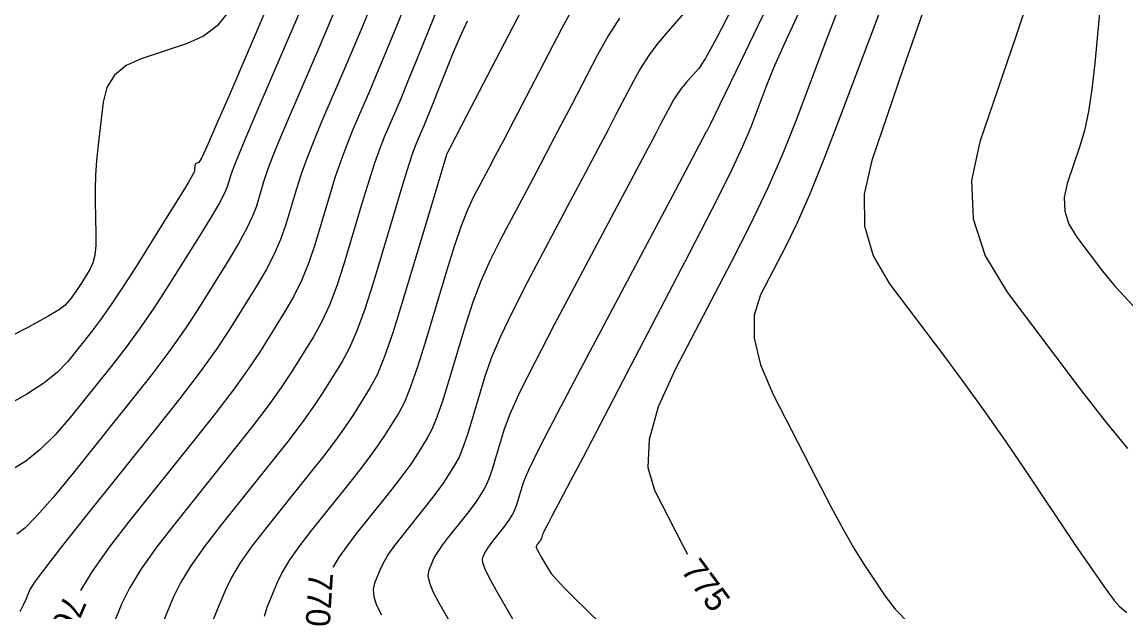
# Model space of a CAD drawing. Extents: x 2082232 to 2083549, y 592624 to 593832.
# Drawn here: x 2082963.13 to 2082995.04, y 593456.7 to 593473.74 of the extents above; entities that cross this region are included whole.
import ezdxf

# ---------------------------------------------------------------- set-up
doc = ezdxf.new("R2010")
doc.units = 0
doc.layers.add('DT_X_Contour_Major', color=7, linetype='Continuous')
doc.layers.add('DT_X_Contour_Minor', color=7, linetype='Continuous')

msp = doc.modelspace()

# ---------------------------------------------------------------- linework, layer by layer
at = {"layer": 'DT_X_Contour_Major'}
for points in [[(2082974.271, 593474.412), (2082973.933, 593473.575), (2082973.639, 593472.855), (2082973.389, 593472.254), (2082973.184, 593471.771), (2082972.697, 593470.639), (2082972.517, 593470.201), (2082972.344, 593469.737), (2082972.176, 593469.246), (2082972.015, 593468.728), (2082971.592, 593467.312), (2082971.419, 593466.793), (2082971.219, 593466.299), (2082970.99, 593465.829), (2082970.733, 593465.383), (2082970.011, 593464.228), (2082969.689, 593463.742), (2082969.263, 593463.151), (2082968.734, 593462.455), (2082968.101, 593461.655), (2082966.276, 593459.38), (2082965.652, 593458.573), (2082965.151, 593457.86), (2082964.819, 593457.319)], [(2082969.104, 593474.038), (2082968.771, 593473.638), (2082968.373, 593473.333), (2082967.908, 593473.122), (2082966.58, 593472.686), (2082966.138, 593472.485), (2082965.807, 593472.209), (2082965.586, 593471.858), (2082965.477, 593471.432), (2082965.333, 593470.196), (2082965.288, 593469.746), (2082965.257, 593469.323), (2082965.243, 593468.928), (2082965.245, 593468.561), (2082965.27, 593467.616), (2082965.266, 593467.288), (2082965.238, 593467.011), (2082965.183, 593466.786), (2082965.104, 593466.613), (2082964.858, 593466.219), (2082964.769, 593466.08), (2082964.688, 593465.959), (2082964.615, 593465.855), (2082964.549, 593465.768), (2082964.382, 593465.561), (2082964.22, 593465.438), (2082963.861, 593465.225), (2082963.303, 593464.923), (2082962.547, 593464.531)], [(2082986.715, 593474.094), (2082986.376, 593473.221), (2082985.489, 593470.862), (2082985.123, 593469.943), (2082984.689, 593468.958), (2082984.188, 593467.905), (2082983.619, 593466.785), (2082982.013, 593463.708), (2082981.524, 593462.624), (2082981.261, 593461.681), (2082981.224, 593460.879), (2082981.413, 593460.218), (2082982.22, 593458.641), (2082982.363, 593458.375)], [(2082980.401, 593473.86), (2082980.071, 593473.344), (2082979.768, 593472.802), (2082979.001, 593471.326), (2082978.71, 593470.767), (2082978.412, 593470.199), (2082978.108, 593469.622), (2082977.797, 593469.035), (2082976.959, 593467.458), (2082976.661, 593466.862), (2082976.395, 593466.258), (2082976.161, 593465.647), (2082975.959, 593465.027), (2082975.462, 593463.363), (2082975.283, 593462.792), (2082975.121, 593462.328), (2082974.974, 593461.971), (2082974.842, 593461.72), (2082974.513, 593461.193), (2082974.366, 593460.972), (2082974.172, 593460.702), (2082973.931, 593460.385), (2082973.642, 593460.02), (2082972.81, 593458.983), (2082972.526, 593458.615), (2082972.297, 593458.29), (2082972.124, 593458.007), (2082972.116, 593457.992)]]:
    msp.add_lwpolyline(points, dxfattribs=at)
at = {"layer": 'DT_X_Contour_Minor'}
for points in [[(2082986.385, 593477.732), (2082984.414, 593473.658), (2082983.766, 593472.32), (2082983.303, 593471.364), (2082983.023, 593470.788), (2082982.928, 593470.594), (2082982.919, 593470.584), (2082982.916, 593470.58), (2082982.913, 593470.576), (2082982.911, 593470.572), (2082982.908, 593470.568), (2082982.902, 593470.556), (2082982.026, 593468.905), (2082979.281, 593463.735), (2082978.596, 593462.435), (2082978.092, 593461.456), (2082977.768, 593460.798), (2082977.625, 593460.461), (2082977.484, 593459.989), (2082977.433, 593459.827), (2082977.387, 593459.695), (2082977.345, 593459.593), (2082977.308, 593459.522), (2082977.214, 593459.373), (2082977.173, 593459.31), (2082977.118, 593459.233), (2082977.049, 593459.143), (2082976.967, 593459.04), (2082976.731, 593458.745), (2082976.65, 593458.641), (2082976.585, 593458.548), (2082976.536, 593458.468), (2082976.503, 593458.4), (2082976.435, 593458.234), (2082976.44, 593458.132), (2082976.507, 593457.949), (2082976.636, 593457.685), (2082976.827, 593457.341), (2082977.418, 593456.316)], [(2082975.831, 593475.861), (2082974.881, 593473.501), (2082974.554, 593472.692), (2082974.286, 593472.034), (2082974.077, 593471.526), (2082973.926, 593471.17), (2082973.604, 593470.421), (2082973.473, 593470.092), (2082973.323, 593469.667), (2082973.154, 593469.146), (2082972.965, 593468.528), (2082972.435, 593466.754), (2082972.231, 593466.123), (2082972.016, 593465.562), (2082971.791, 593465.072), (2082971.555, 593464.65), (2082970.912, 593463.621), (2082970.624, 593463.188), (2082970.245, 593462.661), (2082969.773, 593462.041), (2082969.209, 593461.328), (2082967.583, 593459.3), (2082967.027, 593458.582), (2082966.58, 593457.946), (2082966.242, 593457.393), (2082966.012, 593456.923), (2082965.544, 593455.781)], [(2082971.304, 593474.38), (2082970.958, 593473.573), (2082969.977, 593471.293), (2082969.65, 593470.528), (2082969.405, 593469.946), (2082969.244, 593469.545), (2082969.164, 593469.327), (2082969.062, 593468.986), (2082968.984, 593468.802), (2082968.826, 593468.507), (2082968.587, 593468.1), (2082968.268, 593467.581), (2082967.31, 593466.048), (2082966.941, 593465.476), (2082966.55, 593464.91), (2082966.139, 593464.349), (2082965.706, 593463.795), (2082964.525, 593462.322), (2082964.087, 593461.814), (2082963.66, 593461.392), (2082963.245, 593461.057), (2082962.839, 593460.809)], [(2082988.119, 593474.573), (2082986.783, 593471.02), (2082986.31, 593469.787), (2082985.892, 593468.754), (2082985.53, 593467.92), (2082985.223, 593467.286), (2082984.479, 593465.86), (2082984.292, 593465.28), (2082984.291, 593464.607), (2082984.475, 593463.843), (2082984.844, 593462.987), (2082986.074, 593460.582), (2082986.507, 593459.75), (2082986.883, 593459.056), (2082987.202, 593458.501), (2082987.463, 593458.084), (2082988.083, 593457.158), (2082988.372, 593456.786), (2082988.776, 593456.366)], [(2082992.201, 593474.369), (2082991.856, 593473.326), (2082990.82, 593470.288), (2082990.577, 593469.162), (2082990.628, 593468.061), (2082990.971, 593466.988), (2082991.606, 593465.94), (2082993.691, 593463.18), (2082994.431, 593462.223), (2082995.086, 593461.42)], [(2082994.338, 593474.651), (2082994.138, 593472.548), (2082994.055, 593471.808), (2082993.956, 593471.163), (2082993.841, 593470.613), (2082993.711, 593470.16), (2082993.341, 593469.077), (2082993.255, 593468.676), (2082993.273, 593468.284), (2082993.395, 593467.901), (2082993.622, 593467.528), (2082994.365, 593466.545), (2082994.729, 593466.109), (2082995.264, 593465.54)], [(2082970.241, 593474.231), (2082969.127, 593471.643), (2082968.758, 593470.793), (2082968.489, 593470.184), (2082968.317, 593469.815), (2082968.244, 593469.687), (2082968.182, 593469.666), (2082968.161, 593469.657), (2082968.145, 593469.644), (2082968.135, 593469.627), (2082968.129, 593469.607), (2082968.123, 593469.548), (2082968.121, 593469.527), (2082968.119, 593469.507), (2082968.118, 593469.489), (2082968.118, 593469.471), (2082968.12, 593469.427), (2082968.073, 593469.337), (2082967.934, 593469.103), (2082967.701, 593468.723), (2082967.374, 593468.199), (2082966.379, 593466.606), (2082966.021, 593466.044), (2082965.693, 593465.552), (2082965.395, 593465.132), (2082965.127, 593464.781), (2082964.453, 593463.941), (2082964.154, 593463.626), (2082963.761, 593463.309), (2082963.274, 593462.99), (2082962.693, 593462.67)], [(2082972.283, 593474.345), (2082971.999, 593473.671), (2082971.7, 593472.973), (2082970.884, 593471.075), (2082970.606, 593470.419), (2082970.385, 593469.876), (2082970.221, 593469.445), (2082970.114, 593469.127), (2082969.906, 593468.428), (2082969.796, 593468.133), (2082969.623, 593467.771), (2082969.388, 593467.343), (2082969.09, 593466.848), (2082968.211, 593465.441), (2082967.843, 593464.881), (2082967.4, 593464.255), (2082966.88, 593463.564), (2082966.285, 593462.808), (2082964.596, 593460.703), (2082964.021, 593460.001), (2082963.56, 593459.475), (2082963.215, 593459.124), (2082962.986, 593458.949)], [(2082973.242, 593474.284), (2082972.961, 593473.6), (2082972.694, 593472.963), (2082972.442, 593472.372), (2082971.79, 593470.857), (2082971.562, 593470.31), (2082971.364, 593469.806), (2082971.199, 593469.346), (2082971.064, 593468.927), (2082970.749, 593467.87), (2082970.608, 593467.463), (2082970.421, 593467.035), (2082970.189, 593466.586), (2082969.912, 593466.116), (2082969.111, 593464.835), (2082968.754, 593464.296), (2082968.281, 593463.641), (2082967.694, 593462.869), (2082966.993, 593461.982), (2082964.969, 593459.459), (2082964.299, 593458.618), (2082963.808, 593457.986), (2082963.496, 593457.564), (2082963.362, 593457.351), (2082963.244, 593457.062), (2082963.178, 593456.919), (2082963.069, 593456.707)], [(2082977.675, 593474.292), (2082975.981, 593471.033), (2082975.496, 593470.1), (2082975.43, 593469.974), (2082975.412, 593469.94), (2082975.371, 593469.813), (2082975.264, 593469.46), (2082975.089, 593468.879), (2082974.848, 593468.071), (2082974.114, 593465.612), (2082973.85, 593464.769), (2082973.61, 593464.084), (2082973.393, 593463.556), (2082973.199, 593463.185), (2082972.713, 593462.407), (2082972.495, 593462.08), (2082972.209, 593461.682), (2082971.852, 593461.213), (2082971.426, 593460.674), (2082970.196, 593459.142), (2082969.776, 593458.599), (2082969.439, 593458.118), (2082969.183, 593457.7), (2082969.009, 593457.345), (2082968.656, 593456.482)], [(2082979.124, 593474.268), (2082978.722, 593473.547), (2082977.7, 593471.582), (2082977.345, 593470.9), (2082977.046, 593470.326), (2082976.802, 593469.861), (2082976.613, 593469.505), (2082976.186, 593468.699), (2082976.016, 593468.338), (2082975.829, 593467.859), (2082975.625, 593467.263), (2082975.403, 593466.549), (2082974.788, 593464.488), (2082974.567, 593463.781), (2082974.365, 593463.206), (2082974.183, 593462.763), (2082974.021, 593462.453), (2082973.613, 593461.8), (2082973.431, 593461.526), (2082973.19, 593461.192), (2082972.891, 593460.799), (2082972.534, 593460.347), (2082971.503, 593459.062), (2082971.151, 593458.607), (2082970.868, 593458.204), (2082970.654, 593457.854), (2082970.508, 593457.556), (2082970.212, 593456.832), (2082970.129, 593456.571)], [(2082982.458, 593474.22), (2082981.739, 593473.408), (2082981.479, 593473.095), (2082981.239, 593472.766), (2082981.017, 593472.42), (2082980.815, 593472.057), (2082980.301, 593471.069), (2082980.074, 593470.635), (2082979.778, 593470.073), (2082979.414, 593469.383), (2082978.98, 593468.566), (2082977.733, 593466.217), (2082977.306, 593465.386), (2082976.961, 593464.658), (2082976.697, 593464.031), (2082976.514, 593463.505), (2082976.136, 593462.238), (2082976, 593461.804), (2082975.876, 593461.45), (2082975.764, 593461.178), (2082975.664, 593460.987), (2082975.414, 593460.586), (2082975.302, 593460.418), (2082975.154, 593460.213), (2082974.97, 593459.971), (2082974.751, 593459.693), (2082974.117, 593458.904), (2082973.901, 593458.624), (2082973.727, 593458.376), (2082973.595, 593458.161), (2082973.505, 593457.978), (2082973.323, 593457.533), (2082973.284, 593457.351), (2082973.304, 593457.138), (2082973.383, 593456.894), (2082973.521, 593456.62)], [(2082983.629, 593474.102), (2082983.2, 593473.263), (2082982.888, 593472.698), (2082982.693, 593472.407), (2082982.329, 593471.996), (2082982.198, 593471.838), (2082982.076, 593471.671), (2082981.964, 593471.496), (2082981.862, 593471.313), (2082981.601, 593470.812), (2082981.438, 593470.502), (2082981.145, 593469.946), (2082980.72, 593469.144), (2082980.164, 593468.097), (2082978.507, 593464.976), (2082977.951, 593463.911), (2082977.526, 593463.057), (2082977.232, 593462.414), (2082977.069, 593461.983), (2082976.81, 593461.113), (2082976.717, 593460.815), (2082976.632, 593460.573), (2082976.555, 593460.386), (2082976.486, 593460.255), (2082976.314, 593459.979), (2082976.237, 593459.864), (2082976.136, 593459.723), (2082976.01, 593459.557), (2082975.859, 593459.366), (2082975.424, 593458.824), (2082975.275, 593458.632), (2082975.156, 593458.462), (2082975.066, 593458.315), (2082975.004, 593458.189), (2082974.879, 593457.884), (2082974.862, 593457.741), (2082974.906, 593457.543), (2082975.01, 593457.29), (2082975.174, 593456.98), (2082975.692, 593456.081)], [(2082989.26, 593474.279), (2082988.94, 593473.37), (2082988.606, 593472.402), (2082987.7, 593469.746), (2082987.477, 593468.776), (2082987.488, 593467.858), (2082987.732, 593466.992), (2082988.211, 593466.178), (2082989.798, 593464.078), (2082990.387, 593463.285), (2082990.967, 593462.484), (2082991.535, 593461.673), (2082992.093, 593460.853), (2082993.566, 593458.654), (2082994.06, 593457.924), (2082994.437, 593457.384), (2082994.698, 593457.032), (2082994.842, 593456.87), (2082995.07, 593456.69)], [(2082975.997, 593473.774), (2082975.786, 593473.306), (2082975.599, 593472.862), (2082975.135, 593471.708), (2082974.975, 593471.313), (2082974.844, 593470.991), (2082974.742, 593470.743), (2082974.668, 593470.569), (2082974.511, 593470.203), (2082974.429, 593469.983), (2082974.303, 593469.597), (2082974.131, 593469.046), (2082973.915, 593468.329), (2082973.278, 593466.196), (2082973.043, 593465.453), (2082972.814, 593464.826), (2082972.592, 593464.314), (2082972.377, 593463.918), (2082971.812, 593463.014), (2082971.56, 593462.634), (2082971.227, 593462.172), (2082970.813, 593461.627), (2082970.318, 593461.001), (2082968.889, 593459.221), (2082968.402, 593458.59), (2082968.009, 593458.032), (2082967.712, 593457.547), (2082967.511, 593457.134), (2082967.1, 593456.132)], [(2082985.578, 593474.002), (2082985.163, 593473.108), (2082984.848, 593472.397), (2082984.634, 593471.868), (2082984.196, 593470.704), (2082983.962, 593470.148), (2082983.587, 593469.355), (2082983.073, 593468.325), (2082982.419, 593467.057), (2082980.489, 593463.359), (2082979.84, 593462.116), (2082979.34, 593461.159), (2082978.989, 593460.49), (2082978.788, 593460.108), (2082978.45, 593459.472), (2082978.338, 593459.26), (2082978.256, 593459.101), (2082978.203, 593458.993), (2082978.18, 593458.939), (2082978.158, 593458.864), (2082978.15, 593458.838), (2082978.142, 593458.817), (2082978.136, 593458.801), (2082978.13, 593458.79), (2082978.115, 593458.766), (2082978.108, 593458.756), (2082978.099, 593458.744), (2082978.089, 593458.729), (2082978.075, 593458.713), (2082978.038, 593458.666), (2082978.025, 593458.649), (2082978.015, 593458.634), (2082978.007, 593458.622), (2082978.002, 593458.611), (2082977.991, 593458.584), (2082977.996, 593458.56), (2082978.022, 593458.505), (2082978.066, 593458.421), (2082978.131, 593458.308), (2082978.328, 593457.965), (2082978.43, 593457.816), (2082978.589, 593457.626), (2082978.803, 593457.396), (2082979.074, 593457.125), (2082979.871, 593456.347)]]:
    msp.add_lwpolyline(points, dxfattribs=at)

# ---------------------------------------------------------------- texts
at = {"layer": 'DT_X_Contour_Major'}
for s, rotation, p in [('775', 306.5247, (2082982.154, 593457.899)), ('770', 266.4648, (2082971.424, 593457.856)), ('765', 246.271, (2082964.373, 593457.24))]:
    msp.add_text(s, height=0.7, rotation=rotation, dxfattribs=at).set_placement(p)

doc.saveas('drawing.dxf')
